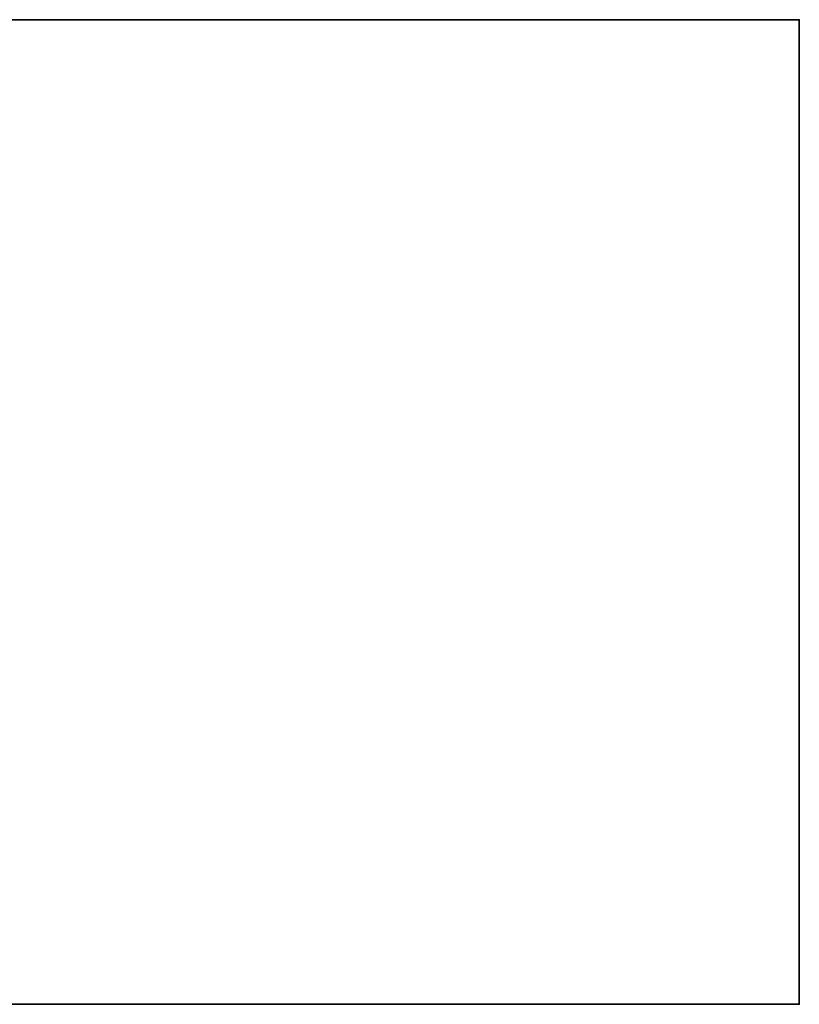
# Model space of a CAD drawing. Header units: millimetres. Extents: x -490 to 6690, y -115 to 132.
# Tile 598 of 656: x 3496 to 3590, y -6 to 113. Entities that reach past the tile are written whole.
import ezdxf

# ---------------------------------------------------------------- set-up
doc = ezdxf.new("R2010")
doc.units = ezdxf.units.MM
doc.layers.add('151', color=7, linetype='Continuous', true_color=0xffffff)

# ---------------------------------------------------------------- blocks, each defined once
blk = doc.blocks.new('UG_SURFACE_003')
at = {"layer": '151', "color": 252, "linetype": 'Continuous', "lineweight": 35}
for points in [[(2410, 113.2, 2202), (3590, 113.2, 2202), (3440, 113.2, 2052), (2560, 113.2, 2052)], [(3590, -6.2, 2202), (3590, 113.2, 2202), (2410, 113.2, 2202), (2410, -6.2, 2202)], [(3440, -6.2, -8), (3440, 113.2, -8), (3590, 113.2, -8), (3590, -6.2, -8)], [(3590, 113.2, 2202), (3590, 113.2, -8), (3440, 113.2, -8), (3440, 113.2, 2052)], [(3590, -6.2, -8), (3590, 113.2, -8), (3590, 113.2, 2202), (3590, -6.2, 2202)], [(3590, -6.2, 2202), (2410, -6.2, 2202), (2560, -6.2, 2052), (3440, -6.2, 2052)], [(3440, -6.2, 2052), (3440, -6.2, -8), (3590, -6.2, -8), (3590, -6.2, 2202)]]:
    blk.add_3dface(points, dxfattribs=at)

msp = doc.modelspace()

# ---------------------------------------------------------------- linework, layer by layer
at = {"layer": '151', "color": 253, "linetype": 'Continuous', "lineweight": -3}
for p, q in [((2410, 113.2, 2202), (3590, 113.2, 2202)), ((3440, 113.2, -8), (3590, 113.2, -8)), ((3590, -6.2, 2202), (3590, 113.2, 2202)), ((3590, 113.2, 2202), (3590, 113.2, -8)), ((3590, 113.2, -8), (3590, -6.2, -8)), ((2410, -6.2, 2202), (3590, -6.2, 2202)), ((3440, -6.2, -8), (3590, -6.2, -8)), ((3590, -6.2, 2202), (3590, -6.2, -8))]:
    msp.add_line(p, q, dxfattribs=at)

# ---------------------------------------------------------------- block references
msp.add_blockref('UG_SURFACE_003', (0, 0), dxfattribs=at)

doc.saveas('drawing.dxf')
